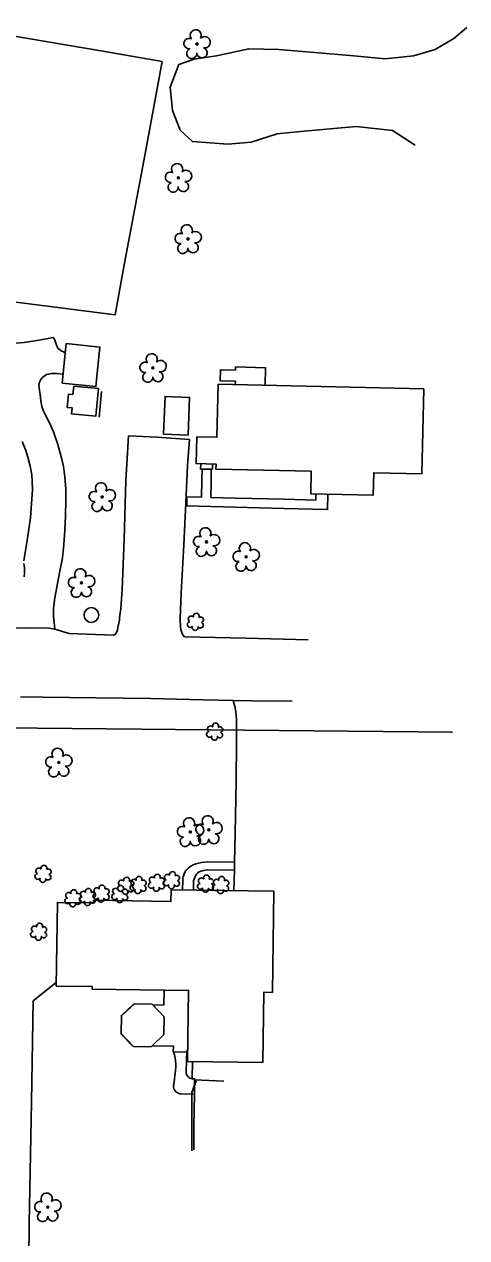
# Model space of a CAD drawing. Extents: x 1614427 to 1617186, y 896524 to 905462.
# Drawn here: x 1616452.7 to 1616599.9, y 899636.5 to 900040.2 of the extents above; entities that cross this region are included whole.
import ezdxf

# ---------------------------------------------------------------- set-up
doc = ezdxf.new("R2010")
doc.units = 0
for name, color, linetype in [('Exist Building', 7, 'Continuous'), ('Exist Other Culture Area Outline', 7, 'Continuous'), ('Exist Other Culture Fence Line', 7, 'Continuous'), ('Exist Other Culture Gate', 7, 'Continuous'), ('Exist Roads EOP', 7, 'Continuous'), ('Exist Roads EOP Other', 7, 'Continuous'), ('Exist Roads Soil', 7, 'Continuous'), ('Exist Utilities Other Pole CELL', 7, 'Continuous'), ('Exist Utilities Sanitary Sewer UG Line', 7, 'Continuous'), ('Exist Vegetation Hedge Row', 7, 'Continuous'), ('Exist Vegetation Shrub CELL', 7, 'Continuous'), ('Exist Vegetation Tree CELL', 7, 'Continuous')]:
    doc.layers.add(name, color=color, linetype=linetype)

msp = doc.modelspace()

# ---------------------------------------------------------------- linework, layer by layer
at = {"layer": 'Exist Building'}
for points in [[(1616465.3, 899920.79), (1616466.62, 899933.93), (1616477.91, 899932.79), (1616476.59, 899919.65)], [(1616517.19, 899920.48), (1616585.6, 899918.9), (1616584.94, 899890.59), (1616568.94, 899890.96), (1616568.77, 899883.53), (1616548.01, 899884.01), (1616548.18, 899891.48), (1616516.48, 899892.22), (1616516.52, 899893.88), (1616509.86, 899894.04), (1616510.07, 899902.93), (1616516.78, 899902.78)], [(1616499.02, 899903.8), (1616499.57, 899916.39), (1616507.73, 899916.03), (1616507.19, 899903.45)], [(1616501.55, 899752.26), (1616535.74, 899751.75), (1616535.24, 899718.11), (1616532.4, 899718.15), (1616532.04, 899694.74), (1616507.02, 899695.12), (1616507.38, 899718.73), (1616475.28, 899719.21), (1616475.29, 899720.01), (1616463.35, 899720.19), (1616463.78, 899748.03), (1616475.78, 899747.85), (1616475.79, 899748.75), (1616501.49, 899748.36)], [(1616489.35, 899714.33), (1616485.1, 899710.27), (1616484.96, 899704.4), (1616489.01, 899700.14), (1616494.89, 899700), (1616499.14, 899704.06), (1616499.28, 899709.93), (1616495.23, 899714.19)]]:
    msp.add_lwpolyline(points, close=True, dxfattribs=at)
at = {"layer": 'Exist Other Culture Area Outline'}
for points in [[(1616522.9, 899920.35), (1616522.93, 899921.46), (1616517.87, 899921.6), (1616517.97, 899925.27), (1616522.97, 899925.13), (1616523, 899926.18), (1616532.97, 899925.89), (1616532.81, 899920.12)], [(1616515.36, 899893.91), (1616515.33, 899892.15), (1616511.36, 899892.22), (1616511.4, 899894)], [(1616511.66, 899882.89), (1616511.83, 899888.54), (1616511.92, 899892.21)], [(1616514.82, 899882.8), (1616514.88, 899887.79), (1616514.92, 899892.15)], [(1616553.71, 899883.88), (1616553.58, 899878.7), (1616539.06, 899879.08), (1616522.87, 899879.49), (1616506.75, 899879.95), (1616506.83, 899883.02)], [(1616511.66, 899882.89), (1616506.83, 899883.02)], [(1616549.68, 899883.97), (1616549.66, 899881.89), (1616539.14, 899882.16), (1616522.95, 899882.57), (1616514.82, 899882.8)], [(1616522.67, 899761.38), (1616513.62, 899761.49), (1616512.65, 899761.44), (1616511.69, 899761.31), (1616510.74, 899761.12), (1616509.79, 899760.85), (1616509.55, 899760.77), (1616508.93, 899760.52), (1616508.32, 899760.23), (1616507.76, 899759.87), (1616507.23, 899759.44), (1616506.78, 899758.98), (1616506.38, 899758.44), (1616506.04, 899757.85), (1616505.78, 899757.23), (1616505.59, 899756.59), (1616505.48, 899755.92), (1616505.45, 899755.56), (1616505.37, 899752.21)], [(1616522.61, 899758.74), (1616513.76, 899758.84), (1616513.02, 899758.8), (1616512.29, 899758.68), (1616511.58, 899758.48), (1616510.94, 899758.2), (1616510.46, 899757.84), (1616510.04, 899757.4), (1616509.69, 899756.91), (1616509.41, 899756.37), (1616509.2, 899755.8), (1616509.06, 899755.21), (1616509, 899754.61), (1616509, 899754.51), (1616508.96, 899752.15)], [(1616495.48, 899713.92), (1616499.15, 899713.85), (1616499.25, 899718.85)], [(1616488.76, 899700.42), (1616488.61, 899700.42), (1616484.95, 899704.2), (1616485.07, 899710.44), (1616488.95, 899714.05), (1616489.06, 899714.04)], [(1616507.07, 899698.24), (1616502.41, 899698.33), (1616502.3, 899698.33), (1616502.34, 899700.16), (1616495.19, 899700.29)], [(1616509.3, 899684.19), (1616504.82, 899684.3), (1616504.37, 899684.37), (1616503.94, 899684.51), (1616503.54, 899684.74), (1616503.18, 899685.02), (1616502.88, 899685.37), (1616502.64, 899685.76), (1616502.48, 899686.19), (1616502.39, 899686.64), (1616502.38, 899687.09), (1616502.43, 899687.42), (1616502.99, 899692.13), (1616503.09, 899693.18), (1616503.1, 899694.23), (1616503.04, 899695.28), (1616502.9, 899696.33), (1616502.69, 899697.36), (1616502.41, 899698.33)], [(1616509.39, 899688.95), (1616509.39, 899689.36), (1616508.59, 899689.38), (1616508.18, 899689.45), (1616507.79, 899689.59), (1616507.43, 899689.81), (1616507.12, 899690.09), (1616506.87, 899690.43), (1616506.69, 899690.81), (1616506.58, 899691.21), (1616506.56, 899691.63), (1616506.56, 899691.7), (1616506.79, 899698.72)]]:
    msp.add_lwpolyline(points, dxfattribs=at)
msp.add_lwpolyline([(1616477.4, 899918.98), (1616476.52, 899909.76), (1616468.48, 899910.53), (1616468.67, 899912.55), (1616467.03, 899912.71), (1616467.46, 899917.16), (1616468.94, 899917.02), (1616469.2, 899919.76)], close=True, dxfattribs=at)
at = {"layer": 'Exist Other Culture Fence Line'}
for p, q in [((1616477.69, 899909.5), (1616478.47, 899917.96)), ((1616508.61, 899689.35), (1616508.64, 899695.1))]:
    msp.add_line(p, q, dxfattribs=at)
for points in [[(1616387.61, 900036.44), (1616389.07, 900046.43), (1616415.5, 900042.05), (1616447.47, 900036.61), (1616478.87, 900031.28), (1616498.62, 900027.77), (1616492.46, 899994.71), (1616485.93, 899960.13), (1616482.98, 899943.54), (1616459.55, 899946.51), (1616430.58, 899950.18), (1616398.99, 899954.22), (1616375.36, 899957.26)], [(1616454.34, 899641.06), (1616455.15, 899681.62), (1616455.74, 899715.27), (1616463.37, 899721.33)], [(1616508.41, 899665.43), (1616508.44, 899674.59), (1616508.45, 899684.78)], [(1616496.07, 899610.45), (1616483.92, 899611.63), (1616474.01, 899613.24), (1616453.96, 899614.96), (1616454.23, 899628.95), (1616454.34, 899641.06)]]:
    msp.add_lwpolyline(points, dxfattribs=at)
at = {"layer": 'Exist Other Culture Gate'}
msp.add_line((1616508.45, 899684.78), (1616509.95, 899688.63), dxfattribs=at)
at = {"layer": 'Exist Roads EOP'}
for points in [[(1616447.01, 899839.27), (1616454.03, 899839.4), (1616460.96, 899839.27), (1616461.66, 899839.2), (1616462.67, 899838.98), (1616462.93, 899838.9), (1616467.63, 899837.51), (1616482.33, 899836.91)], [(1616505.99, 899836.41), (1616526.53, 899835.9), (1616547.16, 899835.37)], [(1616541.78, 899814.94), (1616528.52, 899815.14), (1616522.15, 899815.26), (1616512.23, 899815.45), (1616494.75, 899815.85), (1616476.55, 899816.12), (1616459, 899816.36), (1616451.54, 899816.48)]]:
    msp.add_lwpolyline(points, dxfattribs=at)
at = {"layer": 'Exist Roads EOP Other'}
for points in [[(1616505.99, 899836.41), (1616505.59, 899836.95), (1616505.27, 899837.53), (1616505.01, 899838.15), (1616504.83, 899838.79), (1616504.73, 899839.45), (1616504.73, 899839.52), (1616504.6, 899842.48), (1616504.94, 899851), (1616505.85, 899866.98), (1616506.49, 899880.92), (1616507.07, 899893.35), (1616507.67, 899902.01), (1616501.5, 899902.52), (1616496.88, 899902.81), (1616487.45, 899903.22), (1616486.56, 899888.3), (1616485.94, 899868.84), (1616485.27, 899852.16), (1616485.08, 899848.99), (1616484.81, 899845.83), (1616484.46, 899842.67), (1616484.37, 899841.9), (1616484.2, 899840.93), (1616484.01, 899839.91), (1616483.71, 899838.73), (1616483.5, 899838.03), (1616483.4, 899837.79), (1616483.19, 899837.48), (1616482.92, 899837.22), (1616482.6, 899837.02), (1616482.33, 899836.91)], [(1616522.15, 899815.26), (1616522.53, 899814.01), (1616522.83, 899812.74), (1616523.05, 899811.46), (1616523.2, 899810.17), (1616523.27, 899808.86), (1616523.27, 899808.28), (1616523.35, 899801.34), (1616523.24, 899788.62), (1616522.88, 899770.92), (1616522.67, 899761.38), (1616522.61, 899758.74), (1616522.47, 899751.95)], [(1616509.14, 899665.68), (1616509.1, 899673.66), (1616509.3, 899684.19), (1616509.39, 899688.95), (1616519.09, 899688.51)]]:
    msp.add_lwpolyline(points, dxfattribs=at)
at = {"layer": 'Exist Roads Soil'}
for points in [[(1616466.33, 899931.09), (1616466.02, 899931.15), (1616465.06, 899931.52), (1616464.44, 899931.94), (1616464.03, 899932.36), (1616463.72, 899932.92), (1616462.7, 899935.67), (1616462.45, 899935.89), (1616462.19, 899935.93), (1616460.17, 899935.55), (1616456.93, 899934.96), (1616452.76, 899934.29), (1616450.03, 899934.05)], [(1616462.93, 899838.9), (1616462.64, 899841.21), (1616462.45, 899843.21), (1616462.46, 899845.9), (1616462.92, 899849.34), (1616464.51, 899857.65), (1616465.42, 899862.72), (1616465.91, 899867.12), (1616466.27, 899871.9), (1616466.49, 899876.57), (1616466.56, 899881.84), (1616466.56, 899885.64), (1616466.26, 899889.52), (1616465.76, 899893.05), (1616465.14, 899895.95), (1616463.94, 899900.38), (1616462.41, 899904.57), (1616461.26, 899907.33), (1616459.54, 899910.58), (1616459.14, 899911.45), (1616458.61, 899913.02), (1616458.27, 899914.91), (1616457.99, 899916.98), (1616457.65, 899919.22), (1616457.64, 899920.03), (1616457.83, 899921.08), (1616458.24, 899921.96), (1616458.73, 899922.59), (1616459.35, 899923.15), (1616460.18, 899923.64), (1616460.86, 899923.83), (1616461.78, 899923.96), (1616463.01, 899924), (1616463.71, 899923.99), (1616465.6, 899923.8)], [(1616452.56, 899861.72), (1616453.86, 899869.26), (1616454.82, 899876.01), (1616455.2, 899880.73), (1616455.47, 899885.31), (1616455.41, 899888.21), (1616455.23, 899890.31), (1616454.75, 899893.17), (1616453.98, 899896.14), (1616453.24, 899898.43), (1616452.03, 899901.33)], [(1616452.73, 899856.39), (1616452.84, 899857.67), (1616452.8, 899859.31), (1616452.59, 899860.84)]]:
    msp.add_lwpolyline(points, dxfattribs=at)
at = {"layer": 'Exist Utilities Other Pole CELL'}
msp.add_circle((1616475.07, 899843.65), 2.46, dxfattribs=at)
at = {"layer": 'Exist Utilities Sanitary Sewer UG Line'}
msp.add_lwpolyline([(1616594.68, 899804.56), (1616594.98, 899804.69), (1616250.08, 899808.05)], dxfattribs=at)
at = {"layer": 'Exist Vegetation Hedge Row'}
msp.add_lwpolyline([(1616582.72, 899999.97), (1616575.18, 900004.83), (1616563.14, 900006.13), (1616544.57, 900004.55), (1616536.8, 900003.74), (1616528.17, 900001), (1616520.47, 900000.26), (1616508.68, 900001.14), (1616504.55, 900005), (1616502.07, 900011.53), (1616501.22, 900019.27), (1616504.1, 900026.77), (1616509.27, 900028.53), (1616516.71, 900029.73), (1616527.41, 900032.07), (1616537.36, 900031.81), (1616562.31, 900029.71), (1616572.76, 900028.75), (1616582.15, 900029.74), (1616589.37, 900031.84), (1616595.55, 900035.5), (1616599.87, 900039.09)], dxfattribs=at)
at = {"layer": 'Exist Vegetation Shrub CELL'}
for p, q in [((1616509.72, 899841.2), (1616509.72, 899841.2)), ((1616516.12, 899804.66), (1616516.12, 899804.66)), ((1616459.05, 899757.36), (1616459.05, 899757.36)), ((1616486.55, 899753.38), (1616486.55, 899753.38)), ((1616490.66, 899753.63), (1616490.66, 899753.63)), ((1616496.77, 899754.38), (1616496.77, 899754.38)), ((1616501.78, 899755.26), (1616501.78, 899755.26)), ((1616513.1, 899754.08), (1616513.1, 899754.08)), ((1616518.12, 899753.62), (1616518.12, 899753.62)), ((1616468.97, 899749.24), (1616468.97, 899749.24)), ((1616473.84, 899749.64), (1616473.84, 899749.64)), ((1616478.38, 899750.78), (1616478.38, 899750.78)), ((1616484.58, 899750.65), (1616484.58, 899750.65)), ((1616457.6, 899738.08), (1616457.6, 899738.08))]:
    msp.add_line(p, q, dxfattribs=at)
for centre, radius, start, end in [((1616507.92, 899840.49), 0.955, 95.1099, 327.9534), ((1616508.24, 899842.33), 0.968, 35.8908, 245.4216), ((1616509.95, 899843.24), 0.99, 334.8391, 200.4717), ((1616511.36, 899840.27), 0.937, 204.9913, 73.4601), ((1616511.39, 899842.07), 0.929, 284.4567, 126.0861), ((1616509.59, 899839.52), 0.984, 151.2797, 21.387), ((1616514.32, 899803.96), 0.955, 95.1099, 327.9534), ((1616514.64, 899805.79), 0.968, 35.8908, 245.4216), ((1616516.35, 899806.7), 0.99, 334.8391, 200.4717), ((1616517.76, 899803.73), 0.937, 204.9913, 73.4601), ((1616517.8, 899805.53), 0.929, 284.4567, 126.0861), ((1616516, 899802.98), 0.984, 151.2797, 21.387), ((1616459.28, 899759.4), 0.99, 334.8391, 200.4717), ((1616457.25, 899756.65), 0.955, 95.1099, 327.9534), ((1616457.57, 899758.49), 0.968, 35.8908, 245.4216), ((1616460.69, 899756.43), 0.937, 204.9913, 73.4601), ((1616460.72, 899758.23), 0.929, 284.4567, 126.0861), ((1616486.78, 899755.42), 0.99, 334.8391, 200.4717), ((1616490.89, 899755.67), 0.99, 334.8391, 200.4717), ((1616495.28, 899755.51), 0.968, 35.8908, 245.4216), ((1616497, 899756.42), 0.99, 334.8391, 200.4717), ((1616498.44, 899755.25), 0.929, 284.4567, 126.0861), ((1616500.3, 899756.38), 0.968, 35.8908, 245.4216), ((1616502.01, 899757.3), 0.99, 334.8391, 200.4717), ((1616503.46, 899756.13), 0.929, 284.4567, 126.0861), ((1616511.62, 899755.21), 0.968, 35.8908, 245.4216), ((1616513.33, 899756.12), 0.99, 334.8391, 200.4717), ((1616518.35, 899755.67), 0.99, 334.8391, 200.4717), ((1616458.92, 899755.68), 0.984, 151.2797, 21.387), ((1616469.2, 899751.28), 0.99, 334.8391, 200.4717), ((1616474.07, 899751.68), 0.99, 334.8391, 200.4717), ((1616476.9, 899751.91), 0.968, 35.8908, 245.4216), ((1616478.61, 899752.82), 0.99, 334.8391, 200.4717), ((1616480.05, 899751.65), 0.929, 284.4567, 126.0861), ((1616483.1, 899751.77), 0.968, 35.8908, 245.4216), ((1616484.75, 899752.67), 0.955, 95.1099, 327.9534), ((1616484.81, 899752.69), 0.99, 334.8391, 200.4717), ((1616485.07, 899754.5), 0.968, 35.8908, 245.4216), ((1616486.42, 899751.69), 0.984, 151.2797, 21.387), ((1616486.25, 899751.51), 0.929, 284.4567, 126.0861), ((1616488.19, 899752.45), 0.937, 204.9913, 73.4601), ((1616488.22, 899754.24), 0.929, 284.4567, 126.0861), ((1616488.86, 899752.93), 0.955, 95.1099, 327.9534), ((1616489.17, 899754.76), 0.968, 35.8908, 245.4216), ((1616490.53, 899751.95), 0.984, 151.2797, 21.387), ((1616492.29, 899752.71), 0.937, 204.9913, 73.4601), ((1616492.33, 899754.5), 0.929, 284.4567, 126.0861), ((1616494.97, 899753.68), 0.955, 95.1099, 327.9534), ((1616496.64, 899752.7), 0.984, 151.2797, 21.387), ((1616498.4, 899753.45), 0.937, 204.9913, 73.4601), ((1616499.98, 899754.55), 0.955, 95.1099, 327.9534), ((1616501.65, 899753.57), 0.984, 151.2797, 21.387), ((1616503.42, 899754.33), 0.937, 204.9913, 73.4601), ((1616511.3, 899753.38), 0.955, 95.1099, 327.9534), ((1616512.98, 899752.4), 0.984, 151.2797, 21.387), ((1616514.74, 899753.15), 0.937, 204.9913, 73.4601), ((1616514.78, 899754.95), 0.929, 284.4567, 126.0861), ((1616516.32, 899752.92), 0.955, 95.1099, 327.9534), ((1616516.64, 899754.75), 0.968, 35.8908, 245.4216), ((1616518, 899751.94), 0.984, 151.2797, 21.387), ((1616519.76, 899752.7), 0.937, 204.9913, 73.4601), ((1616519.8, 899754.49), 0.929, 284.4567, 126.0861), ((1616467.17, 899748.53), 0.955, 95.1099, 327.9534), ((1616467.49, 899750.36), 0.968, 35.8908, 245.4216), ((1616470.61, 899748.31), 0.937, 204.9913, 73.4601), ((1616470.64, 899750.1), 0.929, 284.4567, 126.0861), ((1616472.04, 899748.94), 0.955, 95.1099, 327.9534), ((1616472.36, 899750.77), 0.968, 35.8908, 245.4216), ((1616473.71, 899747.96), 0.984, 151.2797, 21.387), ((1616475.48, 899748.71), 0.937, 204.9913, 73.4601), ((1616475.51, 899750.51), 0.929, 284.4567, 126.0861), ((1616476.58, 899750.08), 0.955, 95.1099, 327.9534), ((1616478.25, 899749.1), 0.984, 151.2797, 21.387), ((1616480.02, 899749.85), 0.937, 204.9913, 73.4601), ((1616482.78, 899749.94), 0.955, 95.1099, 327.9534), ((1616484.45, 899748.96), 0.984, 151.2797, 21.387), ((1616486.22, 899749.72), 0.937, 204.9913, 73.4601), ((1616468.84, 899747.55), 0.984, 151.2797, 21.387), ((1616456.11, 899739.21), 0.968, 35.8908, 245.4216), ((1616457.83, 899740.12), 0.99, 334.8391, 200.4717), ((1616455.8, 899737.37), 0.955, 95.1099, 327.9534), ((1616457.47, 899736.39), 0.984, 151.2797, 21.387), ((1616459.23, 899737.15), 0.937, 204.9913, 73.4601), ((1616459.27, 899738.95), 0.929, 284.4567, 126.0861)]:
    msp.add_arc(centre, radius, start, end, dxfattribs=at)
at = {"layer": 'Exist Vegetation Tree CELL'}
for p, q in [((1616510.17, 900033.63), (1616510.17, 900033.63)), ((1616503.97, 899989.13), (1616503.97, 899989.13)), ((1616507.19, 899968.76), (1616507.19, 899968.76)), ((1616495.51, 899925.86), (1616495.51, 899925.86)), ((1616478.64, 899882.91), (1616478.64, 899882.91)), ((1616513.33, 899867.95), (1616513.33, 899867.95)), ((1616526.49, 899863), (1616526.49, 899863)), ((1616471.76, 899854.32), (1616471.76, 899854.32)), ((1616464.2, 899794.61), (1616464.2, 899794.61)), ((1616507.96, 899771.45), (1616507.96, 899771.45)), ((1616514.11, 899772.14), (1616514.11, 899772.14)), ((1616460.56, 899646.6), (1616460.56, 899646.6))]:
    msp.add_line(p, q, dxfattribs=at)
for centre in [(1616510.17, 900033.63), (1616503.97, 899989.13), (1616507.19, 899968.76), (1616495.51, 899925.86), (1616478.64, 899882.91), (1616513.33, 899867.95), (1616526.49, 899863), (1616471.76, 899854.32), (1616464.2, 899794.61), (1616514.11, 899772.14), (1616507.96, 899771.45), (1616460.56, 899646.6)]:
    msp.add_circle(centre, 0.326, dxfattribs=at)
for centre, radius, start, end in [((1616507.56, 900033.78), 1.73, 62.6636, 279.3457), ((1616509.78, 900036.5), 1.86, 330.1651, 219.7134), ((1616512.71, 900034.22), 1.9, 257.1011, 134.1999), ((1616508.46, 900030.51), 1.69, 111.5671, 6.231), ((1616511.84, 900030.73), 1.7, 181.2822, 74.56), ((1616501.36, 899989.29), 1.73, 62.6636, 279.3457), ((1616503.58, 899992.01), 1.86, 330.1651, 219.7134), ((1616506.52, 899989.72), 1.9, 257.1011, 134.1999), ((1616502.26, 899986.01), 1.69, 111.5671, 6.231), ((1616505.64, 899986.23), 1.7, 181.2822, 74.56), ((1616504.58, 899968.91), 1.73, 62.6636, 279.3457), ((1616506.8, 899971.63), 1.86, 330.1651, 219.7134), ((1616509.73, 899969.35), 1.9, 257.1011, 134.1999), ((1616505.48, 899965.64), 1.69, 111.5671, 6.231), ((1616508.86, 899965.86), 1.7, 181.2822, 74.56), ((1616495.12, 899928.74), 1.86, 330.1651, 219.7134), ((1616492.9, 899926.02), 1.73, 62.6636, 279.3457), ((1616498.06, 899926.45), 1.9, 257.1011, 134.1999), ((1616493.81, 899922.74), 1.69, 111.5671, 6.231), ((1616497.18, 899922.96), 1.7, 181.2822, 74.56), ((1616478.26, 899885.79), 1.86, 330.1651, 219.7134), ((1616481.19, 899883.5), 1.9, 257.1011, 134.1999), ((1616476.04, 899883.07), 1.73, 62.6636, 279.3457), ((1616476.94, 899879.79), 1.69, 111.5671, 6.231), ((1616480.32, 899880.01), 1.7, 181.2822, 74.56), ((1616510.73, 899868.1), 1.73, 62.6636, 279.3457), ((1616512.95, 899870.82), 1.86, 330.1651, 219.7134), ((1616515.88, 899868.54), 1.9, 257.1011, 134.1999), ((1616511.63, 899864.83), 1.69, 111.5671, 6.231), ((1616515, 899865.05), 1.7, 181.2822, 74.56), ((1616526.11, 899865.88), 1.86, 330.1651, 219.7134), ((1616529.04, 899863.59), 1.9, 257.1011, 134.1999), ((1616523.89, 899863.16), 1.73, 62.6636, 279.3457), ((1616524.79, 899859.88), 1.69, 111.5671, 6.231), ((1616528.16, 899860.1), 1.7, 181.2822, 74.56), ((1616471.37, 899857.19), 1.86, 330.1651, 219.7134), ((1616469.15, 899854.47), 1.73, 62.6636, 279.3457), ((1616473.43, 899851.42), 1.7, 181.2822, 74.56), ((1616474.31, 899854.91), 1.9, 257.1011, 134.1999), ((1616470.05, 899851.2), 1.69, 111.5671, 6.231), ((1616463.81, 899797.48), 1.86, 330.1651, 219.7134), ((1616466.75, 899795.2), 1.9, 257.1011, 134.1999), ((1616461.59, 899794.76), 1.73, 62.6636, 279.3457), ((1616462.5, 899791.49), 1.69, 111.5671, 6.231), ((1616465.87, 899791.71), 1.7, 181.2822, 74.56), ((1616513.73, 899775.02), 1.86, 330.1651, 219.7134), ((1616505.35, 899771.61), 1.73, 62.6636, 279.3457), ((1616507.57, 899774.33), 1.86, 330.1651, 219.7134), ((1616510.51, 899772.04), 1.9, 257.1011, 134.1999), ((1616511.51, 899772.3), 1.73, 62.6636, 279.3457), ((1616516.66, 899772.73), 1.9, 257.1011, 134.1999), ((1616506.26, 899768.33), 1.69, 111.5671, 6.231), ((1616509.63, 899768.55), 1.7, 181.2822, 74.56), ((1616512.41, 899769.02), 1.69, 111.5671, 6.231), ((1616515.78, 899769.24), 1.7, 181.2822, 74.56), ((1616460.17, 899649.48), 1.86, 330.1651, 219.7134), ((1616457.95, 899646.76), 1.73, 62.6636, 279.3457), ((1616463.1, 899647.19), 1.9, 257.1011, 134.1999), ((1616458.85, 899643.48), 1.69, 111.5671, 6.231), ((1616462.23, 899643.71), 1.7, 181.2822, 74.56)]:
    msp.add_arc(centre, radius, start, end, dxfattribs=at)

doc.saveas('drawing.dxf')
